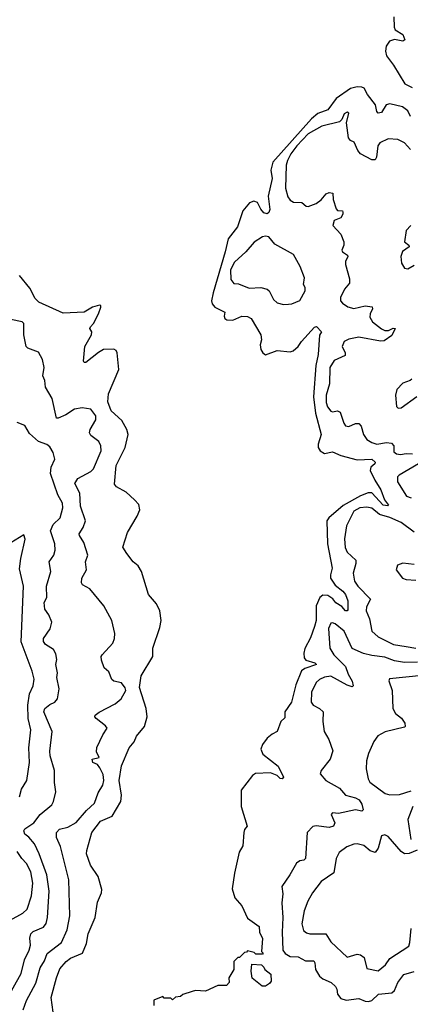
# Model space of a CAD drawing. Extents: x 1771496 to 1971148, y 471553 to 643630.
# Tile 354 of 656: x 1848180 to 1850571, y 573402 to 579438. Entities that reach past the tile are written whole.
import ezdxf

# ---------------------------------------------------------------- set-up
doc = ezdxf.new("R2010")
doc.units = 0

msp = doc.modelspace()

# ---------------------------------------------------------------- linework, layer by layer
at = {"layer": '0CON10XD'}
for points in [[(1850470.5, 579455), (1850472.4, 579392.4), (1850478.9, 579375)], [(1850478.9, 579375), (1850525, 579347.1), (1850536.5, 579313.5), (1850524.6, 579305.4), (1850475, 579316.6), (1850442.9, 579305), (1850422.5, 579275), (1850418.9, 579245), (1850424.7, 579215), (1850468.4, 579158.4), (1850537.4, 579045), (1850582.2, 579022.2)], [(1850571.4, 578845), (1850555, 578879.7), (1850523.6, 578903.6), (1850445, 578922), (1850423.3, 578915), (1850395, 578869.5), (1850373.8, 578863.8), (1850365.6, 578875), (1850358.2, 578915), (1850308.5, 578978.5), (1850288.3, 579018.3), (1850275, 579024.7), (1850245.2, 579025.2), (1850205.5, 579015), (1850116.6, 578955), (1850065, 578884.1), (1850005, 578863.3), (1849965, 578830.6), (1849730, 578565), (1849717.2, 578515), (1849725.1, 578465), (1849700.6, 578355), (1849711.1, 578275), (1849705.3, 578254.7), (1849695, 578248.5), (1849673.9, 578253.9), (1849655, 578276.4), (1849635, 578316.4), (1849612.5, 578325), (1849586.2, 578315), (1849545, 578266.6), (1849512.2, 578167.8), (1849456.2, 578095), (1849438.3, 578015), (1849363.3, 577763.3), (1849354.2, 577715), (1849357.8, 577695), (1849374.5, 577675), (1849436, 577645), (1849430.8, 577620.8), (1849436.2, 577606.2), (1849448, 577598), (1849485, 577595.6), (1849538.9, 577621.1), (1849575, 577618.9), (1849595.7, 577605.7), (1849655.6, 577505), (1849660.6, 577475), (1849651.5, 577445), (1849655, 577416.2), (1849668.1, 577395), (1849685, 577382.9), (1849755, 577409.3), (1849835, 577401.1), (1849853, 577407), (1849884.4, 577435), (1849905, 577465.6), (1849985, 577552), (1849996.6, 577556.6), (1850027.5, 577525), (1850015.8, 577504.2), (1850007.3, 577385), (1849992.2, 577317.8), (1849978.5, 577125), (1849989.8, 577025), (1850025.6, 576895), (1850006.8, 576835), (1850006.4, 576815), (1850018.6, 576795), (1850045, 576779.1), (1850095, 576788.1), (1850145.4, 576765.4), (1850245, 576739.7), (1850334.5, 576744.5), (1850355.6, 576725), (1850354, 576715), (1850328.5, 576695), (1850325.8, 576675), (1850352.6, 576615), (1850389.6, 576555), (1850413.6, 576493.6), (1850437.5, 576462.5), (1850433.3, 576456.7), (1850405, 576461.9), (1850335, 576537.1), (1850311.9, 576538.1), (1850265, 576519.1), (1850160, 576460), (1850072.5, 576385), (1850060, 576365), (1850064.1, 576224.1), (1850092.5, 576075), (1850081.8, 576035), (1850082.7, 576015), (1850110.5, 575970.5), (1850157.8, 575935), (1850174.3, 575915), (1850187.5, 575875), (1850189.1, 575820.9), (1850185, 575814.2), (1850175, 575814.6), (1850150.9, 575840.9), (1850115, 575863.5), (1850096.9, 575886.9), (1850065, 575907.6), (1850035, 575910.4), (1850016.5, 575895), (1849994.3, 575845), (1849993.8, 575755), (1849985, 575717.5), (1849960.7, 575649.3), (1849925, 575582.9), (1849918.8, 575555), (1849921.8, 575525), (1849931, 575511), (1849986, 575495), (1849996, 575485), (1849925, 575460.5), (1849905, 575446.1), (1849869.9, 575360.1), (1849843.1, 575255), (1849802, 575195), (1849802.7, 575157.3), (1849778.8, 575135), (1849756.2, 575075), (1849725, 575058.8), (1849695, 575033.3), (1849665.8, 574994.2), (1849656.4, 574966.4), (1849668.8, 574935), (1849762.6, 574862.6), (1849793.8, 574795), (1849786.7, 574785), (1849775, 574786.2), (1849756.7, 574805), (1849715, 574821.1), (1849623.5, 574816.5), (1849605.5, 574804.5), (1849535.8, 574715), (1849534.4, 574614.4), (1849572.5, 574495), (1849556.4, 574473.6), (1849551.2, 574455), (1849545.7, 574374.3), (1849522.5, 574335), (1849493.7, 574206.3), (1849480.9, 574109.1), (1849495.8, 574055.8), (1849540, 574005), (1849575, 573930), (1849645, 573880), (1849647.5, 573845), (1849666.2, 573805), (1849660, 573725), (1849670, 573715), (1849665, 573710), (1849625, 573710), (1849615, 573720), (1849575, 573730), (1849568.3, 573721.7), (1849555, 573720), (1849525, 573690), (1849515, 573690), (1849490, 573665), (1849490, 573615), (1849460, 573565), (1849462.5, 573535), (1849445, 573517.5), (1849393, 573517), (1849316.4, 573483.6), (1849255, 573486.2), (1849235, 573481.2), (1849178.3, 573461.7), (1849165, 573450), (1849133, 573447), (1849115, 573430), (1849105, 573440), (1849065, 573440), (1849055, 573450), (1849001.7, 573428.3), (1849000, 573395)], [(1850571.2, 578641.2), (1850535, 578681.9), (1850495, 578702.2), (1850435, 578707.8), (1850385, 578682.9), (1850371.8, 578665), (1850363.5, 578595), (1850355, 578578.6), (1850335, 578577.9), (1850265.8, 578615), (1850249.4, 578635), (1850227.1, 578687.1), (1850205, 578696.7), (1850192.5, 578712.5), (1850180, 578805), (1850193.8, 578863.8), (1850185, 578870), (1850165, 578861.2), (1850152, 578825), (1850138.3, 578811.7), (1850028.6, 578785), (1849945, 578737.5), (1849876.5, 578665), (1849839.5, 578615), (1849818, 578575), (1849810.9, 578545), (1849806.2, 578405), (1849822, 578352), (1849835, 578331.4), (1849855, 578318.9), (1849906.7, 578316.7), (1849933.3, 578295), (1849945, 578292.5), (1849995, 578311.4), (1850025, 578334.2), (1850055, 578370), (1850075, 578378.6), (1850095.7, 578375), (1850099.2, 578335), (1850117.3, 578277.3), (1850125, 578268.8), (1850155, 578265.7), (1850158.7, 578258.7), (1850157.8, 578245), (1850145, 578223.8), (1850105, 578207.5), (1850097.5, 578175), (1850145, 578122.5), (1850163.3, 578075), (1850163.3, 578055), (1850152.5, 578025), (1850156.2, 578015), (1850185.8, 577995), (1850189.2, 577985), (1850173.8, 577955), (1850173.9, 577936.1), (1850199.1, 577849.1), (1850198.3, 577821.7), (1850167.1, 577785), (1850144.3, 577735), (1850143.3, 577715), (1850155, 577700), (1850187.9, 577677.9), (1850225, 577666.5), (1850295, 577683.1), (1850338.2, 577678.2), (1850340, 577665), (1850324.8, 577635.2), (1850322.7, 577615), (1850339.6, 577585), (1850395, 577541.7), (1850415, 577533.1), (1850437.1, 577532.9), (1850465, 577546.5), (1850478.8, 577545), (1850457.5, 577502.5), (1850410.3, 577469.7), (1850387.7, 577467.7), (1850255, 577491.9), (1850195, 577479.6), (1850165, 577464.2), (1850154.5, 577435), (1850171.8, 577395), (1850171.1, 577378.9), (1850105, 577349.1), (1850079.1, 577305), (1850076.8, 577205), (1850054.8, 577135.2), (1850055, 577091.2), (1850064.8, 577064.8), (1850085, 577038.1), (1850095, 577033.5), (1850125, 577040.5), (1850141.3, 577031.3), (1850163.5, 576965), (1850175, 576947.5), (1850195, 576943.1), (1850235, 576963.3), (1850255, 576962.9), (1850270.6, 576945), (1850283.3, 576895), (1850304.3, 576865), (1850335.8, 576845.8), (1850365, 576836.6), (1850425, 576846), (1850455, 576842.2), (1850468.9, 576825), (1850469.5, 576789.5), (1850486.7, 576776.7), (1850511.6, 576771.6), (1850545, 576777.8), (1850585, 576776.3)], [(1850574.4, 578175.6), (1850545.6, 578144.4), (1850535.7, 578075), (1850560.8, 578055), (1850562.9, 578045), (1850523.2, 578016.8), (1850512, 577985), (1850516, 577945), (1850535, 577913.8), (1850555, 577910.8), (1850595, 577932)], [(1849795, 577691.9), (1849825, 577694.3), (1849845, 577695.8), (1849895, 577717.1), (1849927.5, 577775), (1849928, 577795), (1849916.7, 577815), (1849924, 577855), (1849896.9, 577925), (1849855, 577998.1), (1849742.5, 578062.5), (1849705, 578105.6), (1849685, 578110.5), (1849665, 578106.2), (1849615, 578074.5), (1849564.6, 578015), (1849495, 577952.1), (1849470.4, 577905), (1849472.5, 577845), (1849491.2, 577821.2), (1849518.2, 577818.2), (1849585, 577790.9), (1849655.4, 577795.4), (1849695, 577786.7), (1849707.3, 577775), (1849732.6, 577722.6), (1849755, 577701.1), (1849795, 577691.9)], [(1848383.8, 573355), (1848371.9, 573445), (1848405.4, 573564.6), (1848425, 573618.9), (1848463.3, 573665), (1848490, 573685), (1848563.8, 573716.2), (1848588.9, 573775), (1848598.6, 573835), (1848641.4, 573935), (1848655, 574027.5), (1848679.6, 574085), (1848682.3, 574105), (1848659.4, 574185), (1848612.5, 574255), (1848589.4, 574325), (1848590.6, 574345), (1848621.8, 574455), (1848675, 574525.6), (1848745.4, 574554.6), (1848798.2, 574645), (1848803.3, 574685), (1848788.9, 574775), (1848802.9, 574865), (1848850.4, 574975), (1848880.6, 575010.6), (1848893.8, 575045), (1848944.2, 575105), (1848959.6, 575165), (1848954.5, 575215), (1848914.1, 575345), (1848923.3, 575415), (1848994.3, 575535), (1848994.6, 575585), (1849037.9, 575712.1), (1849044.7, 575755.3), (1849036.7, 575815), (1849016.4, 575856.4), (1848967.7, 575915), (1848925.8, 576055), (1848905, 576089.2), (1848874.3, 576115), (1848834.6, 576164.6), (1848811.1, 576205), (1848840.5, 576295), (1848899.8, 576395), (1848915, 576434), (1848909.7, 576465), (1848882.5, 576495), (1848831.1, 576541.1), (1848772.5, 576575), (1848760.5, 576590.5), (1848770.6, 576705), (1848824.8, 576815), (1848843.7, 576895), (1848835.8, 576925.8), (1848805, 576981.4), (1848740.4, 577040.4), (1848718.3, 577095), (1848722.5, 577145), (1848786, 577294), (1848776.4, 577396.4), (1848769.3, 577409.3), (1848755, 577417.9), (1848693.3, 577415), (1848661.5, 577398.5), (1848585, 577337.1), (1848575, 577336.7), (1848570.8, 577345), (1848578.1, 577435), (1848619.5, 577505), (1848621.4, 577525), (1848610, 577545), (1848612.2, 577555), (1848630.6, 577575), (1848662, 577635), (1848676.7, 577675), (1848676.1, 577686.1), (1848668.3, 577688.3), (1848625, 577676.2), (1848575, 577645.6), (1848445, 577638.1), (1848296, 577706), (1848275, 577729.3), (1848241.7, 577791.7), (1848179, 577869)], [(1848201.2, 573368.8), (1848222.4, 573425), (1848277.8, 573532.2), (1848305.3, 573625), (1848331.7, 573668.3), (1848347.1, 573712.9), (1848435, 573780.4), (1848470.9, 573859.1), (1848487.1, 573945), (1848479.6, 574165), (1848430, 574370), (1848404.5, 574425), (1848404.4, 574455), (1848424.2, 574475), (1848475, 574487.5), (1848525, 574517.5), (1848588.9, 574591.1), (1848637.8, 574635), (1848661.1, 574698.9), (1848689.4, 574745), (1848695.5, 574775), (1848690.3, 574810.3), (1848671.2, 574851.2), (1848655, 574871.2), (1848627.5, 574885), (1848623.8, 574905), (1848665.8, 574914.2), (1848650.4, 574950.4), (1848652.7, 574977.3), (1848688, 575055), (1848714.2, 575095), (1848705, 575110), (1848647.5, 575155), (1848640, 575165), (1848642, 575175), (1848666.3, 575193.7), (1848763.3, 575245), (1848800, 575275), (1848828.6, 575325), (1848825, 575341.2), (1848802.3, 575372.3), (1848755, 575383.3), (1848743.9, 575393.9), (1848725, 575440), (1848697.5, 575465), (1848680.8, 575510.8), (1848678, 575535), (1848683.8, 575545), (1848750, 575615), (1848760.8, 575645), (1848761.2, 575675), (1848744, 575755), (1848695.6, 575845), (1848609.8, 575949.8), (1848565, 575974.2), (1848557.5, 575985), (1848559.4, 576015), (1848588.2, 576065), (1848582.2, 576115), (1848596.5, 576155), (1848572.6, 576232.6), (1848545.7, 576275), (1848544.5, 576285.5), (1848568.1, 576325), (1848581.9, 576365), (1848551.5, 576455), (1848547.3, 576535), (1848516.5, 576595), (1848534.7, 576625.3), (1848615, 576668.9), (1848632.2, 576685), (1848677.8, 576795), (1848676.9, 576825), (1848665, 576852), (1848615, 576888.6), (1848606.5, 576905), (1848611.1, 576925), (1848645.6, 576985), (1848645, 577010), (1848615, 577050), (1848561.3, 577058.7), (1848515, 577049.4), (1848461.2, 577015), (1848415, 576994.5), (1848405, 576996), (1848378.5, 577115), (1848337.5, 577185), (1848334.4, 577225), (1848321.4, 577255), (1848330.5, 577305), (1848319.4, 577355), (1848295, 577400), (1848230, 577425), (1848219.2, 577435), (1848205.6, 577505), (1848206, 577575), (1848195, 577586.2), (1848125, 577598.8)], [(1850580, 577235), (1850570, 577225), (1850525, 577208.8), (1850489.1, 577170.9), (1850479.4, 577135), (1850485.9, 577065.9), (1850496.2, 577056.2), (1850515, 577057.5), (1850611.2, 577128.8)], [(1848090.6, 573415), (1848188.5, 573591.5), (1848208.3, 573675), (1848237.6, 573735), (1848245.8, 573765), (1848242.2, 573807.8), (1848247.8, 573835), (1848261.7, 573848.3), (1848325.3, 573874.7), (1848341.9, 573898.1), (1848350.8, 573935), (1848359.6, 574095), (1848346, 574195), (1848298, 574325), (1848269.4, 574385), (1848235, 574427.3), (1848211.4, 574445), (1848205.6, 574465), (1848211.3, 574478.7), (1848265.6, 574515), (1848305, 574565.6), (1848376, 574624), (1848386.7, 574645), (1848400.5, 574705), (1848392.6, 574762.6), (1848391.8, 574835), (1848367.2, 574925), (1848364.7, 574954.7), (1848379.2, 575075), (1848326.7, 575195), (1848333.3, 575215), (1848365, 575240.4), (1848394.4, 575255), (1848411.5, 575275), (1848420.4, 575335), (1848407.9, 575405), (1848411.1, 575435), (1848401.2, 575485), (1848406.7, 575515), (1848401.3, 575551.3), (1848387.2, 575577.2), (1848338, 575608), (1848325.7, 575625.7), (1848325.7, 575645), (1848365.4, 575704.6), (1848376.4, 575745), (1848358.7, 575788.7), (1848334.4, 575825), (1848329.1, 575865), (1848346.2, 575895), (1848344.2, 575965.8), (1848370.5, 576055), (1848361.1, 576115), (1848387.8, 576155), (1848396.4, 576185), (1848395.3, 576225), (1848368.3, 576305), (1848385, 576342.3), (1848428.2, 576385), (1848444.7, 576445), (1848440.8, 576475), (1848414, 576525), (1848368.5, 576655), (1848371.5, 576695), (1848395.3, 576744.7), (1848385.6, 576785), (1848365, 576818.6), (1848345, 576834.3), (1848295, 576852.7), (1848240.2, 576900.2), (1848210.5, 576950.5), (1848165, 576968)], [(1850620.4, 576715), (1850503.4, 576646.6), (1850492.5, 576635), (1850492.5, 576605), (1850547.8, 576517.8), (1850575, 576507.5)], [(1850595, 576295.9), (1850513.8, 576355), (1850445, 576385.7), (1850382.7, 576405), (1850335, 576443.8), (1850305, 576450), (1850261.4, 576445), (1850225.4, 576425), (1850180.9, 576335), (1850167.7, 576255), (1850172, 576202), (1850185, 576173.8), (1850237.3, 576125), (1850237.4, 576105), (1850220.7, 576045), (1850230, 575995), (1850249.6, 575965), (1850327.3, 575885), (1850302.3, 575837.7), (1850301.1, 575815), (1850321.6, 575765), (1850335, 575689.4), (1850373.1, 575655), (1850467, 575607), (1850545, 575594.7), (1850605, 575584.8)], [(1848178.6, 574675), (1848189.8, 574720.2), (1848223.1, 574775), (1848240, 574885), (1848235.8, 574975), (1848248, 575085), (1848231.8, 575155), (1848229.2, 575235), (1848240.4, 575305), (1848262.3, 575355), (1848267.5, 575395), (1848256.2, 575445), (1848189.5, 575625), (1848203.1, 575965), (1848179.5, 576070.5), (1848187.3, 576135), (1848213.3, 576253.3), (1848205, 576280), (1848125, 576230)], [(1850595, 576098.8), (1850525, 576106.9), (1850492.5, 576095), (1850484.4, 576065), (1850522.5, 576015), (1850545, 576005.7), (1850605, 576001.2)], [(1850615, 575499.5), (1850535, 575497.2), (1850475, 575508), (1850415, 575530.9), (1850335, 575540.2), (1850285, 575553.3), (1850214, 575584), (1850165, 575688.6), (1850110.8, 575735), (1850095, 575741.5), (1850085, 575738.5), (1850070, 575705), (1850077.3, 575585), (1850102.7, 575545), (1850173.4, 575473.4), (1850190.9, 575425), (1850215, 575382), (1850221.4, 575355), (1850215, 575347.5), (1850185, 575357.9), (1850085, 575413.4), (1850045, 575408.4), (1850015, 575393.8), (1849994.4, 575375.6), (1849966.4, 575315), (1849964.7, 575254.7), (1849975.6, 575235), (1850015.8, 575215), (1850036.9, 575195), (1850034.5, 575135), (1850043.5, 575075), (1850071.5, 575025), (1850097.1, 574955), (1850080, 574905), (1850026, 574835), (1850018, 574815), (1850053.1, 574775), (1850137.8, 574727.8), (1850175, 574683.8), (1850235, 574668.4), (1850257.8, 574655), (1850275, 574630), (1850283.1, 574595), (1850275, 574586.2), (1850235, 574593.8), (1850131.9, 574571.9), (1850095, 574576.2), (1850086.2, 574565), (1850108.1, 574515), (1850100.8, 574495), (1850075, 574486.9), (1849993.8, 574496.2), (1849975, 574492.5), (1849940, 574455), (1849928.6, 574295), (1849918.8, 574285), (1849895, 574282), (1849875, 574268), (1849834, 574195), (1849783.8, 574125), (1849789.5, 574079.5), (1849783.5, 574025), (1849791.4, 573935), (1849786.1, 573845), (1849790.8, 573735), (1849805, 573713.2), (1849835, 573694.3), (1849885, 573692.5), (1849928.3, 573668.3), (1849979.2, 573669.2), (1849987, 573657), (1849991.4, 573615), (1850014.2, 573575), (1850035, 573558.7), (1850085.6, 573535), (1850111.9, 573511.9), (1850121.1, 573495), (1850125.4, 573465), (1850145, 573438.2), (1850178, 573428), (1850255, 573438.7), (1850295, 573420.8), (1850315, 573418.9), (1850335, 573425.3), (1850376.3, 573463.7), (1850457.5, 573472.5), (1850474, 573486), (1850494.1, 573535), (1850530.4, 573585), (1850595, 573602.9)], [(1850643.2, 575416.8), (1850443.1, 575396.9), (1850440, 575385), (1850460, 575325), (1850464.5, 575215), (1850481.1, 575185), (1850516, 575156), (1850538.1, 575125), (1850540, 575105), (1850535, 575100.8), (1850417.6, 575072.4), (1850371.3, 575048.7), (1850347.1, 575012.9), (1850315, 574940), (1850302.2, 574895), (1850301.1, 574845), (1850312.7, 574785), (1850323.9, 574763.9), (1850416.2, 574695), (1850445, 574686.5), (1850505, 574688.5), (1850575, 574711.5)], [(1850586.5, 574615), (1850555.6, 574534.4), (1850573, 574413)], [(1850613.6, 574346.4), (1850564.1, 574325.9), (1850535, 574324.2), (1850515, 574339.2), (1850435, 574430), (1850415, 574440.8), (1850394.2, 574435.8), (1850375, 574360), (1850355, 574332.5), (1850325, 574342), (1850286.4, 574376.4), (1850244.6, 574385.4), (1850225, 574384.6), (1850181.6, 574368.4), (1850135, 574332.9), (1850117.1, 574295), (1850102.5, 574207.5), (1850025, 574154.2), (1849972.5, 574085), (1849942.9, 574035), (1849921.1, 573975), (1849907.3, 573895), (1849917.1, 573855), (1849935, 573840.6), (1849955, 573834.4), (1850053.8, 573833.8), (1850084.2, 573784.2), (1850185, 573692), (1850245, 573709.2), (1850265, 573706.5), (1850289.1, 573689.1), (1850305, 573622.5), (1850375, 573607.1), (1850418.6, 573645), (1850446.2, 573683.8), (1850560.9, 573759.1), (1850568.3, 573781.7), (1850575, 573866.7)], [(1848122.4, 573917.6), (1848198.1, 573961.9), (1848225.5, 573985), (1848253, 574067), (1848259.2, 574145), (1848248.9, 574215), (1848220.8, 574265), (1848193.2, 574295), (1848165, 574339.6)], [(1849685, 573514.2), (1849664.3, 573514.3), (1849603, 573563), (1849597.5, 573605), (1849601.7, 573648.3), (1849660, 573645), (1849675, 573630), (1849680, 573615), (1849716.1, 573586.1), (1849718.8, 573545), (1849709.7, 573530.3), (1849685, 573514.2)]]:
    msp.add_lwpolyline(points, dxfattribs=at)

doc.saveas('drawing.dxf')
